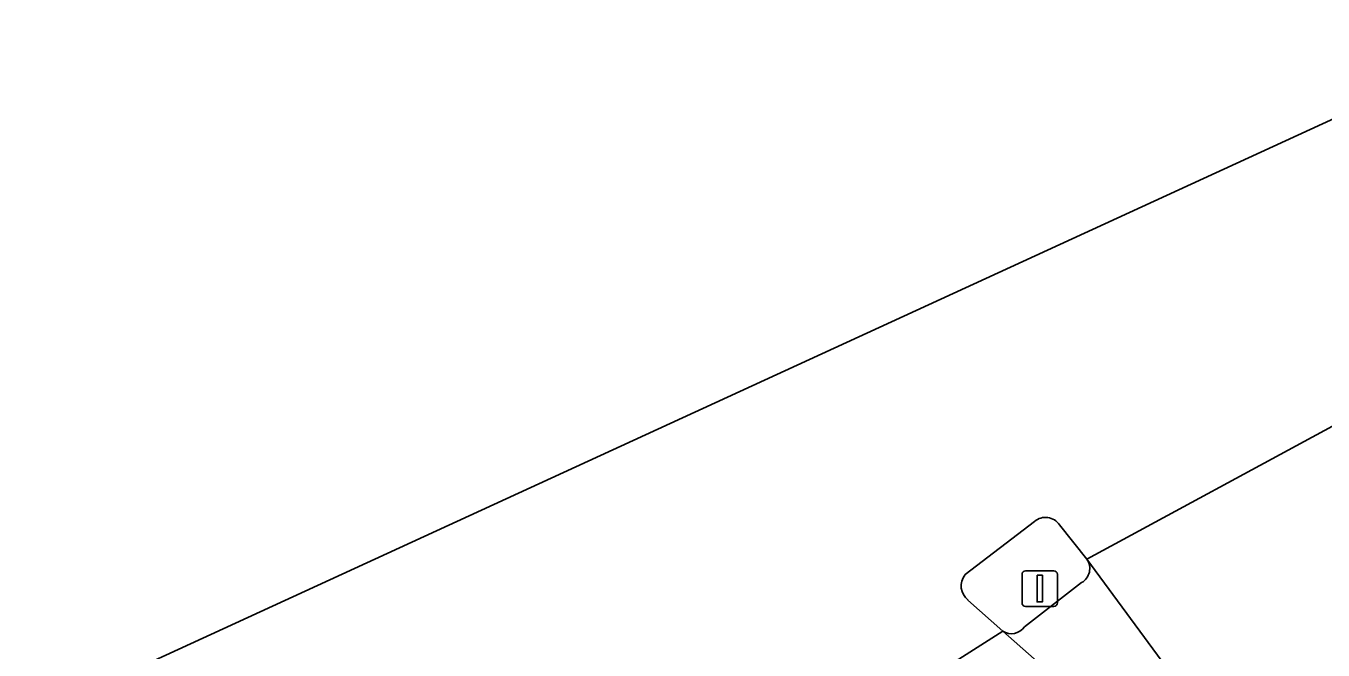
# Model space of a CAD drawing. Extents: x 159888 to 160761, y 384031 to 384750.
# Drawn here: x 160240.47 to 160276.83, y 384695.05 to 384712.56 of the extents above; entities that cross this region are included whole.
import ezdxf

# ---------------------------------------------------------------- set-up
doc = ezdxf.new("R2010")
doc.units = 0
for name, color, linetype in [('IMGEO_Fietspad_open', 7, 'Continuous'), ('IMGEO_Lichtmast', 7, 'Continuous'), ('IMGEO_Rijbaan_lokaal_gesloten', 7, 'Continuous'), ('IMGEO_Rijbaan_regionaal_gesloten', 7, 'Continuous'), ('IMGEO_Verkeerseiland_open', 7, 'Continuous')]:
    doc.layers.add(name, color=color, linetype=linetype)

msp = doc.modelspace()

# ---------------------------------------------------------------- linework, layer by layer
at = {"layer": 'IMGEO_Fietspad_open'}
for points in [[(160272.56, 384694.409), (160270.21, 384697.594)], [(160270.065, 384696.94), (160268.463, 384695.695)], [(160267.856, 384695.579), (160270.651, 384693.108)]]:
    msp.add_lwpolyline(points, dxfattribs=at)
for centre, radius, start, end in [((160269.843, 384697.332), 0.451, 299.5413, 35.4568), ((160268.1, 384695.95), 0.444, 236.6967, 324.9413)]:
    msp.add_arc(centre, radius, start, end, dxfattribs=at)
at = {"layer": 'IMGEO_Lichtmast'}
for p, q in [((160268.496, 384697.27), (160269.286, 384697.27)), ((160269.286, 384697.27), (160268.496, 384697.27)), ((160268.396, 384696.37), (160268.396, 384697.17)), ((160268.396, 384697.17), (160268.396, 384696.37)), ((160269.386, 384697.17), (160269.386, 384696.37)), ((160269.386, 384696.37), (160269.386, 384697.17)), ((160269.286, 384696.27), (160268.496, 384696.27)), ((160268.496, 384696.27), (160269.286, 384696.27))]:
    msp.add_line(p, q, dxfattribs=at)
msp.add_lwpolyline([(160268.816, 384697.145), (160268.966, 384697.145), (160268.966, 384696.395), (160268.816, 384696.395), (160268.816, 384697.145)], dxfattribs=at)
for centre, start, end in [((160268.496, 384697.17), 90, 180), ((160268.496, 384697.17), 90, 180), ((160269.286, 384697.17), 0, 90), ((160269.286, 384697.17), 360, 90), ((160268.496, 384696.37), 180, 270), ((160268.496, 384696.37), 180, 270), ((160269.286, 384696.37), 270, 0), ((160269.286, 384696.37), 270, 0)]:
    msp.add_arc(centre, 0.1, start, end, dxfattribs=at)
at = {"layer": 'IMGEO_Rijbaan_lokaal_gesloten'}
for points in [[(160277.325, 384701.448), (160270.21, 384697.594), (160272.56, 384694.409), (160272.644, 384694.294), (160274.911, 384691.211), (160276.35, 384689.319)], [(160275.616, 384688.683), (160273.657, 384690.405), (160270.867, 384692.914), (160270.651, 384693.108), (160267.856, 384695.579), (160262.571, 384692.211)]]:
    msp.add_lwpolyline(points, dxfattribs=at)
at = {"layer": 'IMGEO_Rijbaan_regionaal_gesloten'}
for points in [[(160280.349, 384705.247), (160280.379, 384705.262), (160280.409, 384705.276), (160280.44, 384705.291), (160280.47, 384705.305), (160280.501, 384705.319), (160280.531, 384705.333), (160280.562, 384705.347), (160280.593, 384705.361), (160280.623, 384705.374), (160280.678, 384705.396), (160280.716, 384705.414), (160285.178, 384707.792), (160283.838, 384710.473), (160282.797, 384712.557), (160265.081, 384704.417), (160244.398, 384694.908), (160240.473, 384693.105)], [(160269.447, 384698.56), (160270.21, 384697.594), (160277.325, 384701.448), (160277.718, 384702.733)], [(160266.798, 384697.164), (160268.748, 384698.658)], [(160262.571, 384692.211), (160267.856, 384695.579), (160266.881, 384696.445)]]:
    msp.add_lwpolyline(points, dxfattribs=at)
for centre, radius, start, end in [((160269.054, 384698.298), 0.472, 33.6578, 130.3805), ((160267.208, 384696.847), 0.518, 142.2549, 230.915)]:
    msp.add_arc(centre, radius, start, end, dxfattribs=at)
at = {"layer": 'IMGEO_Verkeerseiland_open'}
for points in [[(160268.748, 384698.658), (160266.798, 384697.164)], [(160270.21, 384697.594), (160269.447, 384698.56)], [(160268.463, 384695.695), (160270.065, 384696.94)], [(160266.881, 384696.445), (160267.856, 384695.579)]]:
    msp.add_lwpolyline(points, dxfattribs=at)
for centre, radius, start, end in [((160269.054, 384698.298), 0.472, 33.6578, 130.3805), ((160269.843, 384697.332), 0.451, 299.5413, 35.4568), ((160267.208, 384696.847), 0.518, 142.2549, 230.915), ((160268.1, 384695.95), 0.444, 236.6967, 324.9413)]:
    msp.add_arc(centre, radius, start, end, dxfattribs=at)

doc.saveas('drawing.dxf')
